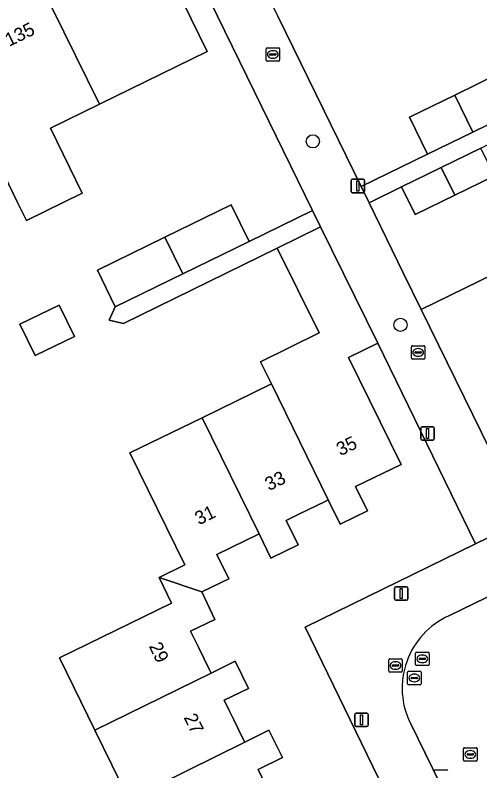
# Model space of a CAD drawing. Extents: x 160455 to 162082, y 388339 to 389736.
# Drawn here: x 160940.6 to 160975, y 389028.3 to 389084.3 of the extents above; entities that cross this region are included whole.
import ezdxf

# ---------------------------------------------------------------- set-up
doc = ezdxf.new("R2010")
doc.units = 0
for name, color, linetype in [('IMGEO_Boom', 7, 'Continuous'), ('IMGEO_Brandkraan', 7, 'Continuous'), ('IMGEO_Erf', 7, 'Continuous'), ('IMGEO_Kolk', 7, 'Continuous'), ('IMGEO_Lichtmast', 7, 'Continuous'), ('IMGEO_Muur', 7, 'Continuous'), ('IMGEO_Pand', 7, 'Continuous'), ('IMGEO_Pand_nummerreeks', 7, 'Continuous'), ('IMGEO_Rijbaan_lokaal_open', 7, 'Continuous'), ('IMGEO_Rioolput', 7, 'Continuous'), ('IMGEO_Voetpad_open', 7, 'Continuous')]:
    doc.layers.add(name, color=color, linetype=linetype)

msp = doc.modelspace()

# ---------------------------------------------------------------- linework, layer by layer
at = {"layer": 'IMGEO_Boom'}
for centre in [(160962.618, 389074.94), (160969.112, 389061.344)]:
    msp.add_circle(centre, 0.489, dxfattribs=at)
at = {"layer": 'IMGEO_Brandkraan'}
for p, q in [((160968.243, 389035.662), (160968.243, 389036.514)), ((160968.318, 389036.588), (160969.17, 389036.588)), ((160968.731, 389036.368), (160968.756, 389036.368)), ((160969.244, 389036.514), (160969.244, 389035.662)), ((160968.502, 389036.082), (160968.502, 389036.094)), ((160968.94, 389036.045), (160968.542, 389036.045)), ((160968.545, 389036.131), (160968.943, 389036.131)), ((160968.754, 389035.808), (160968.729, 389035.808)), ((160968.986, 389036.094), (160968.986, 389036.082)), ((160969.17, 389035.588), (160968.318, 389035.588))]:
    msp.add_line(p, q, dxfattribs=at)
for points in [[(160968.243, 389035.662), (160968.243, 389036.514)], [(160968.318, 389036.588), (160969.17, 389036.588)], [(160969.244, 389036.514), (160969.244, 389035.662)], [(160969.17, 389035.588), (160968.318, 389035.588)]]:
    msp.add_lwpolyline(points, dxfattribs=at)
for centre, radius, start, end in [((160968.32, 389036.512), 0.0765, 91.552, 178.448), ((160968.32, 389036.512), 0.0765, 91.552, 178.448), ((160969.168, 389036.512), 0.0765, 1.552, 88.448), ((160969.168, 389036.512), 0.0765, 1.552, 88.448), ((160968.542, 389036.091), 0.0403, 85.8775, 175.7526), ((160968.539, 389036.081), 0.0366, 178.938, 274.7102), ((160968.943, 389036.088), 0.043, 264.8664, 352.4533), ((160968.947, 389036.093), 0.0386, 1.7309, 96.639), ((160968.32, 389035.664), 0.0765, 181.552, 268.448), ((160968.32, 389035.664), 0.0765, 181.552, 268.448), ((160969.168, 389035.664), 0.0765, 271.552, 358.448), ((160969.168, 389035.664), 0.0765, 271.552, 358.448)]:
    msp.add_arc(centre, radius, start, end, dxfattribs=at)
for centre, major_axis, ratio, start_param, end_param in [((160968.73, 389036.088), (-0.387, 0.002), 0.722429, 4.712389, 7.853982), ((160968.755, 389036.088), (-0.39, 0.002), 0.717154, 1.570796, 4.712389)]:
    msp.add_ellipse(centre, major_axis=major_axis, ratio=ratio, start_param=start_param, end_param=end_param, dxfattribs=at)
at = {"layer": 'IMGEO_Erf'}
for points in [[(160949.078, 389051.84), (160954.434, 389054.458), (160959.554, 389056.961), (160958.747, 389058.598), (160963.087, 389060.738), (160959.991, 389067.016), (160948.597, 389061.434), (160947.528, 389061.684), (160947.986, 389062.682), (160946.66, 389065.396), (160951.653, 389067.835), (160956.58, 389070.241), (160957.906, 389067.528), (160962.595, 389069.818), (160952.872, 389089.754)], [(160951.18, 389088.998), (160954.802, 389081.599), (160946.817, 389077.691), (160943.18, 389075.911), (160945.535, 389071.11), (160941.405, 389069.084), (160940.776, 389070.367), (160939.048, 389073.888)], [(160959.906, 389084.474), (160960.055, 389084.17), (160966.213, 389071.59), (160971.116, 389073.989), (160969.775, 389076.729), (160973.135, 389078.373), (160976.507, 389080.022), (160977.847, 389077.283), (160989.996, 389083.228), (160988.939, 389085.4)], [(160976.077, 389072.39), (160973.129, 389070.948), (160970.196, 389069.513), (160969.19, 389071.57), (160966.785, 389070.394), (160969.342, 389065.142), (160970.636, 389062.482), (160975.998, 389065.104)], [(160967.485, 389027.747), (160962.045, 389038.924), (160974.68, 389045.11), (160967.437, 389059.983), (160965.257, 389058.908), (160969.163, 389050.988), (160965.794, 389049.36), (160966.665, 389047.558), (160964.645, 389046.568), (160963.765, 389048.364), (160963.54, 389048.254), (160961.594, 389047.3), (160960.648, 389046.836), (160961.53, 389045.04), (160959.52, 389044.055), (160958.641, 389045.852), (160958.404, 389045.736), (160957.643, 389045.363), (160955.513, 389044.318), (160956.394, 389042.522), (160954.391, 389041.539), (160955.362, 389039.509), (160953.565, 389038.63), (160954.15, 389037.434), (160954.97, 389035.755), (160955.081, 389035.528), (160956.873, 389036.413), (160957.863, 389034.386), (160956.066, 389033.507), (160956.407, 389032.809), (160956.769, 389032.069), (160957.471, 389030.632), (160957.582, 389030.405), (160959.375, 389031.29), (160960.364, 389029.263), (160958.567, 389028.384), (160960.213, 389025.014)], [(160948.991, 389026.163), (160946.486, 389031.287), (160943.863, 389036.652), (160952.162, 389040.709), (160951.232, 389042.611), (160953.135, 389043.541), (160949.078, 389051.84)]]:
    msp.add_lwpolyline(points, dxfattribs=at)
msp.add_lwpolyline([(160942.048, 389059.063), (160940.914, 389061.385), (160943.826, 389062.808), (160944.96, 389060.486)], close=True, dxfattribs=at)
at = {"layer": 'IMGEO_Kolk'}
for p, q in [((160959.162, 389080.957), (160959.162, 389081.809)), ((160959.237, 389081.883), (160960.089, 389081.883)), ((160959.65, 389081.663), (160959.675, 389081.663)), ((160960.163, 389081.809), (160960.163, 389080.957)), ((160959.421, 389081.377), (160959.421, 389081.389)), ((160959.859, 389081.34), (160959.461, 389081.34)), ((160959.464, 389081.426), (160959.862, 389081.426)), ((160959.673, 389081.103), (160959.648, 389081.103)), ((160959.905, 389081.389), (160959.905, 389081.377)), ((160960.089, 389080.883), (160959.237, 389080.883)), ((160969.998, 389059.795), (160970.85, 389059.795)), ((160969.923, 389058.869), (160969.923, 389059.721)), ((160970.182, 389059.289), (160970.182, 389059.301)), ((160970.62, 389059.252), (160970.222, 389059.252)), ((160970.225, 389059.338), (160970.623, 389059.338)), ((160970.411, 389059.575), (160970.436, 389059.575)), ((160970.666, 389059.301), (160970.666, 389059.289)), ((160970.924, 389059.721), (160970.924, 389058.869)), ((160970.85, 389058.795), (160969.998, 389058.795)), ((160970.434, 389059.015), (160970.409, 389059.015))]:
    msp.add_line(p, q, dxfattribs=at)
for points in [[(160959.162, 389080.957), (160959.162, 389081.809)], [(160959.237, 389081.883), (160960.089, 389081.883)], [(160960.163, 389081.809), (160960.163, 389080.957)], [(160960.089, 389080.883), (160959.237, 389080.883)], [(160969.998, 389059.795), (160970.85, 389059.795)], [(160969.923, 389058.869), (160969.923, 389059.721)], [(160970.924, 389059.721), (160970.924, 389058.869)], [(160970.85, 389058.795), (160969.998, 389058.795)]]:
    msp.add_lwpolyline(points, dxfattribs=at)
for centre, radius, start, end in [((160959.239, 389081.807), 0.0765, 91.552, 178.448), ((160959.239, 389081.807), 0.0765, 91.552, 178.448), ((160960.087, 389081.807), 0.0765, 1.552, 88.448), ((160960.087, 389081.807), 0.0765, 1.552, 88.448), ((160959.461, 389081.386), 0.0403, 85.8775, 175.7526), ((160959.458, 389081.376), 0.0366, 178.938, 274.7102), ((160959.862, 389081.383), 0.043, 264.8664, 352.4533), ((160959.866, 389081.388), 0.0386, 1.7309, 96.639), ((160959.239, 389080.959), 0.0765, 181.552, 268.448), ((160959.239, 389080.959), 0.0765, 181.552, 268.448), ((160960.087, 389080.959), 0.0765, 271.552, 358.448), ((160960.087, 389080.959), 0.0765, 271.552, 358.448), ((160970, 389059.719), 0.0765, 91.552, 178.448), ((160970, 389059.719), 0.0765, 91.552, 178.448), ((160970.848, 389059.719), 0.0765, 1.552, 88.448), ((160970.848, 389059.719), 0.0765, 1.552, 88.448), ((160970.222, 389059.298), 0.0403, 85.8775, 175.7526), ((160970.219, 389059.288), 0.0366, 178.938, 274.7102), ((160970.623, 389059.295), 0.043, 264.8664, 352.4533), ((160970.627, 389059.3), 0.0386, 1.7309, 96.639), ((160970, 389058.871), 0.0765, 181.552, 268.448), ((160970, 389058.871), 0.0765, 181.552, 268.448), ((160970.848, 389058.871), 0.0765, 271.552, 358.448), ((160970.848, 389058.871), 0.0765, 271.552, 358.448)]:
    msp.add_arc(centre, radius, start, end, dxfattribs=at)
for centre, major_axis, ratio, start_param, end_param in [((160959.649, 389081.383), (-0.387, 0.002), 0.722429, 4.712389, 7.853982), ((160959.674, 389081.383), (-0.39, 0.002), 0.717154, 1.570796, 4.712389), ((160970.41, 389059.295), (-0.387, 0.002), 0.722429, 4.712389, 7.853982), ((160970.435, 389059.295), (-0.39, 0.002), 0.717154, 1.570796, 4.712389)]:
    msp.add_ellipse(centre, major_axis=major_axis, ratio=ratio, start_param=start_param, end_param=end_param, dxfattribs=at)
at = {"layer": 'IMGEO_Lichtmast'}
for p, q in [((160965.569, 389072.135), (160966.359, 389072.135)), ((160966.359, 389072.135), (160965.569, 389072.135)), ((160965.469, 389071.235), (160965.469, 389072.035)), ((160965.469, 389072.035), (160965.469, 389071.235)), ((160966.459, 389072.035), (160966.459, 389071.235)), ((160966.459, 389071.235), (160966.459, 389072.035)), ((160966.359, 389071.135), (160965.569, 389071.135)), ((160965.569, 389071.135), (160966.359, 389071.135)), ((160970.628, 389052.882), (160970.628, 389053.682)), ((160970.628, 389053.682), (160970.628, 389052.882)), ((160970.728, 389053.782), (160971.518, 389053.782)), ((160971.518, 389053.782), (160970.728, 389053.782)), ((160971.618, 389053.682), (160971.618, 389052.882)), ((160971.618, 389052.882), (160971.618, 389053.682)), ((160971.518, 389052.782), (160970.728, 389052.782)), ((160970.728, 389052.782), (160971.518, 389052.782)), ((160968.769, 389041.923), (160969.559, 389041.923)), ((160969.559, 389041.923), (160968.769, 389041.923)), ((160968.669, 389041.023), (160968.669, 389041.823)), ((160968.669, 389041.823), (160968.669, 389041.023)), ((160969.659, 389041.823), (160969.659, 389041.023)), ((160969.659, 389041.023), (160969.659, 389041.823)), ((160969.559, 389040.923), (160968.769, 389040.923)), ((160968.769, 389040.923), (160969.559, 389040.923)), ((160965.741, 389031.659), (160965.741, 389032.459)), ((160965.741, 389032.459), (160965.741, 389031.659)), ((160965.841, 389032.559), (160966.631, 389032.559)), ((160966.631, 389032.559), (160965.841, 389032.559)), ((160966.731, 389032.459), (160966.731, 389031.659)), ((160966.731, 389031.659), (160966.731, 389032.459)), ((160966.631, 389031.559), (160965.841, 389031.559)), ((160965.841, 389031.559), (160966.631, 389031.559))]:
    msp.add_line(p, q, dxfattribs=at)
for points in [[(160965.889, 389072.01), (160966.039, 389072.01), (160966.039, 389071.26), (160965.889, 389071.26), (160965.889, 389072.01)], [(160971.048, 389053.657), (160971.198, 389053.657), (160971.198, 389052.907), (160971.048, 389052.907), (160971.048, 389053.657)], [(160969.089, 389041.798), (160969.239, 389041.798), (160969.239, 389041.048), (160969.089, 389041.048), (160969.089, 389041.798)], [(160966.161, 389032.434), (160966.311, 389032.434), (160966.311, 389031.684), (160966.161, 389031.684), (160966.161, 389032.434)]]:
    msp.add_lwpolyline(points, dxfattribs=at)
for centre, start, end in [((160965.569, 389072.035), 90, 180), ((160965.569, 389072.035), 90, 180), ((160966.359, 389072.035), 0, 90), ((160966.359, 389072.035), 360, 90), ((160965.569, 389071.235), 180, 270), ((160965.569, 389071.235), 180, 270), ((160966.359, 389071.235), 270, 0), ((160966.359, 389071.235), 270, 0), ((160970.728, 389053.682), 90, 180), ((160970.728, 389053.682), 90, 180), ((160971.518, 389053.682), 0, 90), ((160971.518, 389053.682), 360, 90), ((160970.728, 389052.882), 180, 270), ((160970.728, 389052.882), 180, 270), ((160971.518, 389052.882), 270, 0), ((160971.518, 389052.882), 270, 0), ((160968.769, 389041.823), 90, 180), ((160968.769, 389041.823), 90, 180), ((160969.559, 389041.823), 0, 90), ((160969.559, 389041.823), 360, 90), ((160968.769, 389041.023), 180, 270), ((160968.769, 389041.023), 180, 270), ((160969.559, 389041.023), 270, 0), ((160969.559, 389041.023), 270, 0), ((160965.841, 389032.459), 90, 180), ((160965.841, 389032.459), 90, 180), ((160966.631, 389032.459), 0, 90), ((160966.631, 389032.459), 360, 90), ((160965.841, 389031.659), 180, 270), ((160965.841, 389031.659), 180, 270), ((160966.631, 389031.659), 270, 0), ((160966.631, 389031.659), 270, 0)]:
    msp.add_arc(centre, 0.1, start, end, dxfattribs=at)
at = {"layer": 'IMGEO_Muur'}
for points in [[(160952.872, 389089.754), (160962.595, 389069.818)], [(160966.213, 389071.59), (160960.055, 389084.17)], [(160969.342, 389065.142), (160966.785, 389070.394)], [(160970.636, 389062.482), (160969.342, 389065.142)]]:
    msp.add_lwpolyline(points, dxfattribs=at)
at = {"layer": 'IMGEO_Pand'}
for points in [[(160942.396, 389086.702), (160946.817, 389077.691), (160954.802, 389081.599), (160951.18, 389088.998), (160950.64, 389090.103), (160950.353, 389089.963), (160950.893, 389088.858), (160950.751, 389088.788), (160948.307, 389087.592), (160947.515, 389089.208)], [(160942.396, 389086.702), (160939.45, 389085.26), (160937.278, 389084.197), (160938.07, 389082.581), (160935.566, 389081.356), (160935.021, 389082.47), (160934.874, 389082.398), (160939.048, 389073.888), (160940.776, 389070.367), (160941.405, 389069.084), (160945.535, 389071.11), (160943.18, 389075.911), (160946.817, 389077.691)], [(160973.135, 389078.373), (160974.475, 389075.633), (160977.847, 389077.283), (160976.507, 389080.022)], [(160973.135, 389078.373), (160969.775, 389076.729), (160971.116, 389073.989), (160974.475, 389075.633)], [(160972.12, 389073.003), (160973.129, 389070.948), (160976.077, 389072.39), (160975.071, 389074.447)], [(160972.12, 389073.003), (160969.19, 389071.57), (160970.196, 389069.513), (160973.129, 389070.948)], [(160952.983, 389065.123), (160957.906, 389067.528), (160956.58, 389070.241), (160951.653, 389067.835)], [(160965.257, 389058.908), (160967.437, 389059.983), (160963.192, 389068.594), (160959.991, 389067.016), (160963.087, 389060.738), (160958.747, 389058.598), (160959.554, 389056.961), (160963.765, 389048.364), (160964.645, 389046.568), (160966.665, 389047.558), (160965.794, 389049.36), (160969.163, 389050.988)], [(160952.983, 389065.123), (160951.653, 389067.835), (160946.66, 389065.396), (160947.986, 389062.682)], [(160975.998, 389065.104), (160970.636, 389062.482), (160975.756, 389052.06), (160978.001, 389053.155), (160977.125, 389054.951), (160978.571, 389055.656), (160980.017, 389056.361), (160980.238, 389056.469)], [(160942.048, 389059.063), (160944.96, 389060.486), (160943.826, 389062.808), (160940.914, 389061.385)], [(160959.554, 389056.961), (160954.434, 389054.458), (160958.641, 389045.852), (160959.52, 389044.055), (160961.53, 389045.04), (160960.648, 389046.836), (160961.594, 389047.3), (160963.54, 389048.254), (160963.765, 389048.364)], [(160954.434, 389054.458), (160949.078, 389051.84), (160953.135, 389043.541), (160951.232, 389042.611), (160954.391, 389041.539), (160956.394, 389042.522), (160955.513, 389044.318), (160957.643, 389045.363), (160958.404, 389045.736), (160958.641, 389045.852)], [(160954.391, 389041.539), (160951.232, 389042.611), (160952.162, 389040.709), (160943.863, 389036.652), (160946.486, 389031.287), (160955.081, 389035.528), (160954.97, 389035.755), (160954.15, 389037.434), (160953.565, 389038.63), (160955.362, 389039.509)], [(160955.081, 389035.528), (160946.486, 389031.287), (160948.991, 389026.163), (160957.582, 389030.405), (160957.471, 389030.632), (160956.769, 389032.069), (160956.407, 389032.809), (160956.066, 389033.507), (160957.863, 389034.386), (160956.873, 389036.413)], [(160958.567, 389028.384), (160960.364, 389029.263), (160959.375, 389031.29), (160957.582, 389030.405), (160948.991, 389026.163), (160949.413, 389025.3), (160951.609, 389020.808), (160960.213, 389025.014)]]:
    msp.add_lwpolyline(points, close=True, dxfattribs=at)
at = {"layer": 'IMGEO_Rijbaan_lokaal_open'}
for points in [[(160978.406, 389037.477), (160976.391, 389041.583), (160972.707, 389039.775)], [(160969.875, 389031.754), (160973.066, 389025.234), (160976.027, 389019.193), (160982.731, 389005.524), (160984.095, 389002.754), (160984.223, 389002.492), (160985.444, 389000), (160993.409, 388983.736), (161000, 388970.263), (161001.751, 388966.684), (161003.536, 388963.113), (161004.323, 388961.485), (161008.397, 388963.465), (161007.549, 388965.168), (161006.014, 388968.286), (161000, 388980.592), (160997.499, 388985.709), (160990.479, 389000), (160990.384, 389000.193), (160988.256, 389004.613), (160980.327, 389020.776), (160978.922, 389023.568), (160978.825, 389023.76), (160975.896, 389029.81)]]:
    msp.add_lwpolyline(points, dxfattribs=at)
msp.add_arc((160975.113, 389034.415), 5.875, 114.1756, 206.9308, dxfattribs=at)
at = {"layer": 'IMGEO_Rioolput'}
for p, q in [((160970.228, 389036.154), (160970.228, 389037.006)), ((160970.303, 389037.08), (160971.155, 389037.08)), ((160970.716, 389036.86), (160970.741, 389036.86)), ((160971.229, 389037.006), (160971.229, 389036.154)), ((160970.487, 389036.574), (160970.487, 389036.586)), ((160970.925, 389036.537), (160970.527, 389036.537)), ((160970.53, 389036.623), (160970.928, 389036.623)), ((160970.739, 389036.3), (160970.714, 389036.3)), ((160970.971, 389036.586), (160970.971, 389036.574)), ((160971.155, 389036.08), (160970.303, 389036.08)), ((160969.638, 389034.738), (160969.638, 389035.59)), ((160969.713, 389035.664), (160970.565, 389035.664)), ((160969.897, 389035.158), (160969.897, 389035.17)), ((160970.335, 389035.121), (160969.937, 389035.121)), ((160969.94, 389035.207), (160970.338, 389035.207)), ((160970.126, 389035.444), (160970.151, 389035.444)), ((160970.381, 389035.17), (160970.381, 389035.158)), ((160970.639, 389035.59), (160970.639, 389034.738)), ((160970.565, 389034.664), (160969.713, 389034.664)), ((160970.149, 389034.884), (160970.124, 389034.884)), ((160973.784, 389029.069), (160973.784, 389029.921)), ((160973.859, 389029.995), (160974.711, 389029.995)), ((160974.086, 389029.538), (160974.484, 389029.538)), ((160974.272, 389029.775), (160974.297, 389029.775)), ((160974.785, 389029.921), (160974.785, 389029.069)), ((160974.711, 389028.995), (160973.859, 389028.995)), ((160974.043, 389029.489), (160974.043, 389029.501)), ((160974.481, 389029.452), (160974.083, 389029.452)), ((160974.295, 389029.215), (160974.27, 389029.215)), ((160974.527, 389029.501), (160974.527, 389029.489)), ((160971.695, 389028.349), (160972.547, 389028.349))]:
    msp.add_line(p, q, dxfattribs=at)
for points in [[(160970.228, 389036.154), (160970.228, 389037.006)], [(160970.303, 389037.08), (160971.155, 389037.08)], [(160971.229, 389037.006), (160971.229, 389036.154)], [(160971.155, 389036.08), (160970.303, 389036.08)], [(160969.638, 389034.738), (160969.638, 389035.59)], [(160969.713, 389035.664), (160970.565, 389035.664)], [(160970.639, 389035.59), (160970.639, 389034.738)], [(160970.565, 389034.664), (160969.713, 389034.664)], [(160973.784, 389029.069), (160973.784, 389029.921)], [(160973.859, 389029.995), (160974.711, 389029.995)], [(160974.785, 389029.921), (160974.785, 389029.069)], [(160974.711, 389028.995), (160973.859, 389028.995)], [(160971.695, 389028.349), (160972.547, 389028.349)]]:
    msp.add_lwpolyline(points, dxfattribs=at)
for centre, radius, start, end in [((160970.305, 389037.004), 0.0765, 91.552, 178.448), ((160970.305, 389037.004), 0.0765, 91.552, 178.448), ((160971.153, 389037.004), 0.0765, 1.552, 88.448), ((160971.153, 389037.004), 0.0765, 1.552, 88.448), ((160970.527, 389036.583), 0.0403, 85.8775, 175.7526), ((160970.524, 389036.573), 0.0366, 178.938, 274.7102), ((160970.928, 389036.58), 0.043, 264.8664, 352.4533), ((160970.932, 389036.585), 0.0386, 1.7309, 96.639), ((160970.305, 389036.156), 0.0765, 181.552, 268.448), ((160970.305, 389036.156), 0.0765, 181.552, 268.448), ((160971.153, 389036.156), 0.0765, 271.552, 358.448), ((160971.153, 389036.156), 0.0765, 271.552, 358.448), ((160969.715, 389035.588), 0.0765, 91.552, 178.448), ((160969.715, 389035.588), 0.0765, 91.552, 178.448), ((160969.937, 389035.167), 0.0403, 85.8775, 175.7526), ((160969.934, 389035.157), 0.0366, 178.938, 274.7102), ((160970.338, 389035.164), 0.043, 264.8664, 352.4533), ((160970.342, 389035.169), 0.0386, 1.7309, 96.639), ((160970.563, 389035.588), 0.0765, 1.552, 88.448), ((160970.563, 389035.588), 0.0765, 1.552, 88.448), ((160969.715, 389034.74), 0.0765, 181.552, 268.448), ((160969.715, 389034.74), 0.0765, 181.552, 268.448), ((160970.563, 389034.74), 0.0765, 271.552, 358.448), ((160970.563, 389034.74), 0.0765, 271.552, 358.448), ((160973.861, 389029.919), 0.0765, 91.552, 178.448), ((160973.861, 389029.919), 0.0765, 91.552, 178.448), ((160974.083, 389029.498), 0.0403, 85.8775, 175.7526), ((160974.488, 389029.5), 0.0386, 1.7309, 96.639), ((160974.709, 389029.919), 0.0765, 1.552, 88.448), ((160974.709, 389029.919), 0.0765, 1.552, 88.448), ((160973.861, 389029.071), 0.0765, 181.552, 268.448), ((160973.861, 389029.071), 0.0765, 181.552, 268.448), ((160974.08, 389029.488), 0.0366, 178.938, 274.7102), ((160974.484, 389029.495), 0.043, 264.8664, 352.4533), ((160974.709, 389029.071), 0.0765, 271.552, 358.448), ((160974.709, 389029.071), 0.0765, 271.552, 358.448), ((160971.697, 389028.273), 0.0765, 91.552, 178.448), ((160971.697, 389028.273), 0.0765, 91.552, 178.448), ((160972.545, 389028.273), 0.0765, 1.552, 88.448), ((160972.545, 389028.273), 0.0765, 1.552, 88.448)]:
    msp.add_arc(centre, radius, start, end, dxfattribs=at)
for centre, major_axis, ratio, start_param, end_param in [((160970.715, 389036.58), (-0.387, 0.002), 0.722429, 4.712389, 7.853982), ((160970.74, 389036.58), (-0.39, 0.002), 0.717154, 1.570796, 4.712389), ((160970.125, 389035.164), (-0.387, 0.002), 0.722429, 4.712389, 7.853982), ((160970.15, 389035.164), (-0.39, 0.002), 0.717154, 1.570796, 4.712389), ((160974.271, 389029.495), (-0.387, 0.002), 0.722429, 4.712389, 7.853982), ((160974.296, 389029.495), (-0.39, 0.002), 0.717154, 1.570796, 4.712389)]:
    msp.add_ellipse(centre, major_axis=major_axis, ratio=ratio, start_param=start_param, end_param=end_param, dxfattribs=at)
at = {"layer": 'IMGEO_Voetpad_open'}
for points in [[(160969.342, 389065.142), (160966.785, 389070.394), (160966.213, 389071.59), (160960.055, 389084.17), (160959.906, 389084.474), (160954.083, 389096.393), (160950.528, 389094.661), (160952.872, 389089.754), (160962.595, 389069.818), (160963.192, 389068.594), (160967.437, 389059.983), (160974.68, 389045.11), (160978.423, 389046.942), (160977.296, 389049.303), (160976.208, 389051.135), (160975.756, 389052.06), (160970.636, 389062.482)], [(160984.8, 389079.204), (160998.197, 389085.759), (160997.871, 389086.428), (160997.614, 389086.955), (160993.302, 389084.845), (160993.339, 389084.769), (160990.03, 389083.159), (160989.996, 389083.228), (160977.847, 389077.283), (160974.475, 389075.633), (160971.116, 389073.989), (160966.213, 389071.59), (160966.785, 389070.394), (160969.19, 389071.57), (160972.12, 389073.003), (160975.071, 389074.447), (160978.919, 389076.327), (160981.876, 389077.773)], [(160957.906, 389067.528), (160952.983, 389065.123), (160947.986, 389062.682), (160947.528, 389061.684), (160948.597, 389061.434), (160959.991, 389067.016), (160963.192, 389068.594), (160962.595, 389069.818)]]:
    msp.add_lwpolyline(points, close=True, dxfattribs=at)
for points in [[(160979.372, 389044.682), (160979.217, 389045.279), (160978.423, 389046.942), (160974.68, 389045.11), (160962.045, 389038.924), (160967.485, 389027.747), (160963.237, 389025.675), (160965.26, 389021.604), (160975.598, 389000.511), (160975.849, 389000), (160976.451, 388998.772), (160977.985, 388999.523), (160978.97, 389000), (160980.708, 389000.842), (160981.121, 389000), (161000, 388961.47), (161000.234, 388960.992)], [(160972.707, 389039.775), (160976.391, 389041.583), (160978.364, 389042.551)], [(160973.066, 389025.234), (160969.875, 389031.754)]]:
    msp.add_lwpolyline(points, dxfattribs=at)
msp.add_arc((160975.113, 389034.415), 5.875, 114.1756, 206.9308, dxfattribs=at)

# ---------------------------------------------------------------- texts
at = {"layer": 'IMGEO_Pand_nummerreeks'}
for s, rotation, p in [('135', 26.0817, (160940.123, 389081.938)), ('35', 26.0524, (160964.669, 389051.596)), ('33', 26.0524, (160959.377, 389049.009)), ('31', 26.0524, (160954.187, 389046.472)), ('29', 296.0293, (160950.453, 389037.523)), ('27', 296.0293, (160953.033, 389032.24))]:
    msp.add_text(s, height=1, rotation=rotation, dxfattribs=at).set_placement(p)

doc.saveas('drawing.dxf')
